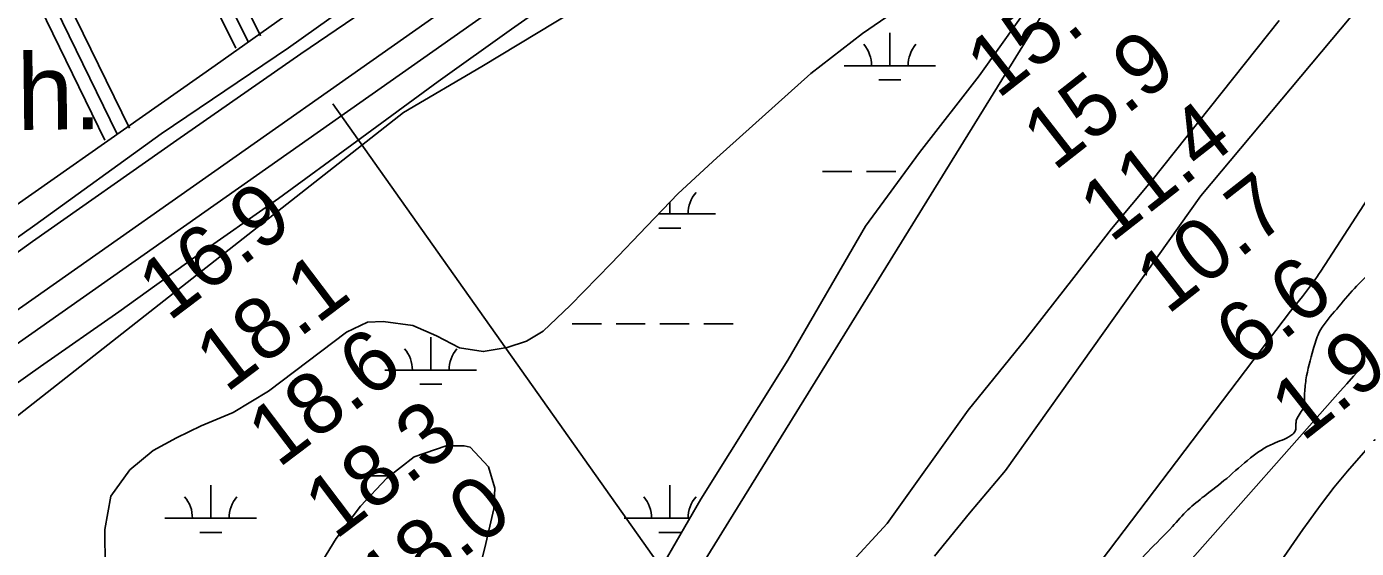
# Model space of a CAD drawing. Extents: x 3445503 to 3483459, y 540493 to 566012.
# Drawn here: x 3477383 to 3478837, y 555383 to 555953 of the extents above; entities that cross this region are included whole.
import ezdxf

# ---------------------------------------------------------------- set-up
doc = ezdxf.new("R2010")
doc.units = 0
for name, color, linetype in [('V-BLDG-IDEN', 7, 'Continuous'), ('V-LEVE-TOET', 7, 'Continuous'), ('V-RIVR-EDGE', 7, 'Continuous'), ('V-RIVR-RANG', 7, 'Continuous'), ('V-ROAD-CNTR', 7, 'Continuous'), ('V-SITE-VEGE', 7, 'Continuous'), ('V-SURV-LINE', 7, 'Continuous'), ('V-TOPO-DPTH', 7, 'Continuous'), ('V-TOPO-MINR', 7, 'Continuous'), ('V-TOPO-SHOR', 7, 'Continuous'), ('V-TOPO-WATR', 7, 'Continuous'), ('V-WETL-SWMP', 7, 'Continuous')]:
    doc.layers.add(name, color=color, linetype=linetype)

msp = doc.modelspace()

# ---------------------------------------------------------------- linework, layer by layer
at = {"layer": 'V-LEVE-TOET'}
for points in [[(3478817.7, 556720.4), (3478766.6, 556685.2), (3478697, 556636.3), (3478677.8, 556624.2), (3478669, 556619.1), (3478657.9, 556614.9), (3478613.2, 556588), (3478482.8, 556490.5), (3478366.3, 556400.8), (3478219.6, 556300.7), (3478066.1, 556194.7), (3477931, 556098.9), (3477809, 556009.2), (3477682.7, 555923.2), (3477547.1, 555828.6), (3477389.6, 555717.9), (3477243.2, 555612.6)], [(3477304.6, 555515.1), (3477398.2, 555581.2), (3477483.7, 555641.1), (3477566.9, 555701), (3477658.5, 555765.1), (3477744.1, 555827.7), (3477832.8, 555892.7), (3477913.2, 555950.2), (3477987.2, 556002.2), (3478069.5, 556057), (3478165.1, 556121.9), (3478275.1, 556203.7), (3478369, 556271.4), (3478459, 556335.1), (3478540.2, 556393.4), (3478622.1, 556449), (3478695.3, 556501.8), (3478745.7, 556542.5), (3478778.5, 556568), (3478818.3, 556598.7)]]:
    msp.add_lwpolyline(points, dxfattribs=at)
at = {"layer": 'V-RIVR-EDGE'}
msp.add_spline([(3479048.2, 555952.9), (3479035.5, 555929.1), (3479023.5, 555904.1), (3479010.7, 555876.2), (3479006.3, 555866.2), (3478998.4, 555856.1), (3478994.3, 555845.7), (3478986.8, 555833.8), (3478978.2, 555819.7), (3478958, 555784.7), (3478947.9, 555770.2), (3478932.2, 555753.1), (3478918.8, 555740.9), (3478904.2, 555732.3), (3478893.8, 555724.9), (3478877.7, 555710.1), (3478852, 555684.4), (3478832.2, 555664), (3478812.8, 555641.3), (3478795.9, 555618.3), (3478789.6, 555600), (3478781.7, 555566.9), (3478780.1, 555550.1), (3478779.4, 555539.3), (3478777.5, 555533.8), (3478773, 555526.7), (3478771.1, 555522.2), (3478770.7, 555518.1), (3478770.7, 555514), (3478769.2, 555509.6), (3478765.1, 555505.8), (3478745.7, 555497), (3478721.1, 555481.4), (3478695, 555459.1), (3478670.7, 555439.8), (3478652.4, 555424.6), (3478635.6, 555406.3), (3478608.7, 555378.9), (3478586.3, 555352.5), (3478560.9, 555316.4), (3478526.5, 555277), (3478492.2, 555236.5), (3478444, 555178.5), (3478413, 555143.6), (3478370, 555094.9), (3478309.5, 555012.7), (3478259.8, 554941.7), (3478232.9, 554903.8), (3478189.5, 554849.5), (3478171.2, 554829.8), (3478167.1, 554823.8), (3478160.7, 554810.4)], degree=3, dxfattribs=at)
at = {"layer": 'V-RIVR-RANG'}
msp.add_line((3477717.9, 555868.5), (3478527.1, 554726), dxfattribs=at)
at = {"layer": 'V-ROAD-CNTR'}
for points in [[(3481230.5, 558590.7), (3480998.7, 558416.5), (3480715.7, 558214.1), (3480539, 558083.5), (3480422.4, 557999.4), (3480184.7, 557817.9), (3479939.9, 557624.5), (3479622.4, 557372.9), (3479393.1, 557207.6), (3479283.6, 557122.7), (3479077.8, 556969.8), (3478769, 556747.9), (3478577.8, 556610.1), (3478295.8, 556404.8), (3478081.3, 556258.6), (3477830, 556081.2), (3477589.1, 555910.4), (3477291.9, 555702), (3477116.6, 555578.3), (3476984.4, 555486)], [(3477638.7, 555942.8), (3477514.5, 556193.1), (3477482.5, 556197.5), (3477467.4, 556206.8), (3477262.7, 556577), (3477227.6, 556595.6), (3477191.1, 556596.2), (3477188.1, 556595.2)], [(3477162.3, 556579.9), (3477155, 556573.1), (3477146.9, 556540.9), (3477201.4, 556389.7), (3477333.3, 556105.5), (3477468.5, 555828.7)], [(3477625.3, 555936.1), (3477504.6, 556179.3), (3477477.3, 556183.1), (3477456.2, 556196.1), (3477251.8, 556565.9), (3477223.7, 556580.6), (3477193.6, 556581.2), (3477180.9, 556576.7), (3477168.4, 556565.1), (3477162.6, 556541.7), (3477215.3, 556395.4), (3477346.9, 556111.9), (3477482, 555835.3)], [(3477611.9, 555929.4), (3477494.7, 556165.5), (3477472.2, 556168.7), (3477445, 556185.4), (3477240.8, 556554.7), (3477219.9, 556565.7), (3477196, 556566.1), (3477188.8, 556563.6), (3477181.9, 556557.2), (3477178.3, 556542.5), (3477229.2, 556401.1), (3477360.4, 556118.4), (3477495.5, 555841.9)]]:
    msp.add_lwpolyline(points, dxfattribs=at)
at = {"layer": 'V-SITE-VEGE'}
for points in [[(3477794.9, 555859), (3477880.6, 555909.3), (3478306.2, 556166.5)], [(3478752.4, 555959.5), (3478613.5, 555785.1), (3478569.2, 555731.9), (3478527.8, 555678.6), (3478474.6, 555610.6), (3478412.5, 555533.8), (3478323.9, 555409.6), (3478185, 555258.8), (3478114.1, 555193.7), (3478063.8, 555122.8), (3478037.2, 555081.4), (3478001.8, 555045.9), (3477930.8, 554989.7), (3477901.3, 554945.3), (3477871.7, 554901), (3477827.4, 554856.6), (3477765.3, 554803.4), (3477703.3, 554773.9), (3477644.2, 554735.4), (3477588, 554705.8), (3477484.6, 554640.8), (3477407.8, 554566.9), (3477322.1, 554504.8)], [(3477189.1, 555383), (3477794.9, 555859)]]:
    msp.add_lwpolyline(points, dxfattribs=at)
at = {"layer": 'V-SURV-LINE'}
for points in [[(3476905.8, 555314.9), (3478464.2, 556410.7)], [(3478481.5, 556386.1), (3476923.1, 555290.4)]]:
    msp.add_lwpolyline(points, dxfattribs=at)
at = {"layer": 'V-TOPO-DPTH'}
for points in [[(3479390.4, 556631.6), (3478666.9, 555767.8), (3478453.2, 555467.7), (3478413.9, 555421.2), (3478375.4, 555374.2)], [(3478840.8, 555578.7), (3478833.6, 555570.6), (3478826.4, 555562.5), (3478819.2, 555554.4), (3478654.7, 555368.7), (3478628.5, 555338.2), (3478295.6, 554898.8), (3478282, 554882.4), (3478268, 554866.3), (3478253.5, 554850.7), (3478238.7, 554835.4), (3478223.4, 554820.5), (3478208, 554805.9), (3478192.2, 554791.5), (3478176.2, 554777.4), (3478117.8, 554727), (3478072.3, 554687.9), (3478026.7, 554649), (3477980.9, 554610.3), (3477935.1, 554571.7), (3477563.1, 554260.6)], [(3477563.1, 554260.6), (3477935.1, 554571.7), (3477980.9, 554610.3), (3478026.7, 554649), (3478072.3, 554687.9), (3478117.8, 554727), (3478176.2, 554777.4), (3478192.2, 554791.5), (3478208, 554805.9), (3478223.4, 554820.5), (3478238.7, 554835.4), (3478253.5, 554850.7), (3478268, 554866.3), (3478282, 554882.4), (3478295.6, 554898.8), (3478628.5, 555338.2), (3478654.7, 555368.7), (3478819.2, 555554.4), (3478826.4, 555562.5), (3478833.6, 555570.6), (3478840.8, 555578.7)]]:
    msp.add_lwpolyline(points, dxfattribs=at)
at = {"layer": 'V-TOPO-MINR'}
for points in [[(3479390.4, 556631.6), (3478666.9, 555767.8), (3478453.2, 555467.7), (3478413.9, 555421.2), (3478375.4, 555374.2)], [(3478501.7, 555979.7), (3478033.5, 555222.1), (3478015.3, 555199.1), (3477997, 555176.2), (3477978.7, 555153.3), (3477952.9, 555121.1), (3477947.5, 555114.2), (3477942.3, 555107.2), (3477937.3, 555100.1), (3477932.4, 555092.9), (3477927.6, 555085.6), (3477922.9, 555078.2), (3477918.3, 555070.8), (3477913.8, 555063.3), (3477321.4, 554395.6)], [(3478908.7, 555856.5), (3478797.8, 555685.6), (3478795.4, 555681.9), (3478794.2, 555680.1), (3478791.7, 555676.4), (3478790.4, 555674.6), (3478787.8, 555671.1), (3478777.7, 555658), (3478774.5, 555653.9), (3478771.2, 555649.8), (3478768, 555645.8), (3478764.6, 555641.8), (3478243.4, 554954.2)], [(3478857.2, 555501.5), (3478827.2, 555466.9), (3478819.8, 555458.2), (3478812.5, 555449.3), (3478805.5, 555440.3), (3478798.5, 555431.2), (3478791.7, 555421.9), (3478785, 555412.6), (3478778.4, 555403.2), (3478771.8, 555393.8), (3478709.7, 555304)]]:
    msp.add_lwpolyline(points, dxfattribs=at)
at = {"layer": 'V-TOPO-SHOR'}
msp.add_lwpolyline([(3477017.2, 555474.2), (3477146.7, 555562.2), (3477257, 555640), (3477392.2, 555735.8), (3477530.2, 555835.6), (3477669.3, 555929.5), (3477790.4, 556015.9), (3477877.6, 556080.5), (3478005.2, 556170.1), (3478128.7, 556257.7), (3478249, 556339.8), (3478372.2, 556426.3)], dxfattribs=at)
at = {"layer": 'V-TOPO-WATR'}
msp.add_lwpolyline([(3478840.8, 555578.7), (3478833.6, 555570.6), (3478826.4, 555562.5), (3478819.2, 555554.4), (3478654.7, 555368.7), (3478628.5, 555338.2), (3478295.6, 554898.8), (3478282, 554882.4), (3478268, 554866.3), (3478253.5, 554850.7), (3478238.7, 554835.4), (3478223.4, 554820.5), (3478208, 554805.9), (3478192.2, 554791.5), (3478176.2, 554777.4), (3478117.8, 554727), (3478072.3, 554687.9), (3478026.7, 554649), (3477980.9, 554610.3), (3477935.1, 554571.7), (3477563.1, 554260.6)], dxfattribs=at)
at = {"layer": 'V-WETL-SWMP'}
for p, q in [((3478326.7, 555910), (3478326.7, 555946)), ((3478276.7, 555910), (3478376.7, 555910)), ((3478314.7, 555894.6), (3478338.7, 555894.6)), ((3478253.3, 555794.6), (3478285.3, 555794.6)), ((3478301.3, 555794.6), (3478333.3, 555794.6)), ((3478086.3, 555748.1), (3478086.3, 555761)), ((3478073.9, 555748.1), (3478136.3, 555748.1)), ((3478074.3, 555732.7), (3478098.3, 555732.7)), ((3477979.4, 555628.1), (3478011.4, 555628.1)), ((3478027.4, 555628.1), (3478059.4, 555628.1)), ((3478075.4, 555628.1), (3478107.4, 555628.1)), ((3478123.4, 555628.1), (3478155.4, 555628.1)), ((3477824.8, 555577.3), (3477824.8, 555613.3)), ((3477774.8, 555577.3), (3477874.8, 555577.3)), ((3477812.8, 555561.9), (3477836.8, 555561.9)), ((3477751.4, 555461.9), (3477780.2, 555461.9)), ((3477584.3, 555415.5), (3477584.3, 555451.5)), ((3478086.3, 555415.5), (3478086.3, 555451.5)), ((3477534.3, 555415.5), (3477634.3, 555415.5)), ((3478036.3, 555415.5), (3478108.2, 555415.5)), ((3477572.3, 555400), (3477596.3, 555400)), ((3478074.3, 555400), (3478098.3, 555400))]:
    msp.add_line(p, q, dxfattribs=at)
for points in [[(3478488.5, 555989.3), (3478424.4, 555899.1), (3478359.2, 555815.3), (3478300.3, 555734.9), (3478215.1, 555588.1), (3478120.3, 555436.3), (3478066.1, 555342.9)], [(3477468.9, 555362.2), (3477468.5, 555403.2), (3477475.2, 555439.5), (3477496, 555468.4), (3477521.5, 555489.5), (3477546.9, 555503.4), (3477573.8, 555516.5), (3477608.7, 555531.1), (3477647.5, 555554.4), (3477732.6, 555619), (3477755.6, 555629.8), (3477772.9, 555630.4), (3477805.2, 555626.1), (3477831.2, 555614.8), (3477856.3, 555601.9), (3477882.2, 555597.7), (3477908.3, 555602.2), (3477929.7, 555609.1), (3477947.9, 555619.9), (3477977.4, 555648), (3478022, 555694.1), (3478061.1, 555734.7), (3478095.4, 555770.6), (3478137.6, 555809.6), (3478240.3, 555901.6), (3478296.7, 555945.2), (3478342, 555976.3)], [(3477868.3, 555321), (3477884, 555383.2), (3477893.9, 555425.7), (3477894.9, 555448.5), (3477888, 555471.5), (3477867.8, 555493), (3477861.5, 555494.6), (3477841.7, 555494.8), (3477806.9, 555482.6), (3477776.7, 555459.2), (3477748, 555428.8), (3477721.6, 555393.5), (3477702.4, 555362.2)]]:
    msp.add_lwpolyline(points, dxfattribs=at)
for centre, start, end in [((3478271.5, 555910.5), 359.2282, 40.7718), ((3478382, 555910.5), 139.2282, 180.7718), ((3478141.5, 555748.6), 139.2282, 180.7718), ((3477769.6, 555577.8), 359.2282, 40.7718), ((3477880.1, 555577.8), 139.2282, 180.7718), ((3477529.1, 555415.9), 359.2282, 40.7718), ((3477639.6, 555415.9), 139.2282, 180.7718), ((3478031, 555415.9), 359.2282, 40.7718), ((3478141.5, 555415.9), 139.2282, 180.7718)]:
    msp.add_arc(centre, 35.2, start, end, dxfattribs=at)

# ---------------------------------------------------------------- texts
at = {"layer": 'V-BLDG-IDEN'}
msp.add_text('Sch.', height=83, rotation=0.6418, dxfattribs=at).set_placement((3477243.3, 555838.4))
at = {"layer": 'V-RIVR-RANG'}
for s, rotation, p in [('15.4', 38.0383, (3478444.8, 555872.8)), ('15.9', 38.0383, (3478506.4, 555794)), ('11.4', 38.0383, (3478568.4, 555715.6)), ('10.7', 38.0383, (3478630.2, 555637)), ('16.9', 37.0983, (3477538.5, 555629.7)), ('18.1', 37.0983, (3477601.2, 555551.7)), ('6.6', 38.0383, (3478716.8, 555577.7)), ('18.6', 37.0983, (3477658.3, 555469.5)), ('1.9', 38.3223, (3478778, 555498.1)), ('18.3', 37.0983, (3477720.3, 555391)), ('18.0', 37.0983, (3477778.5, 555309.6))]:
    msp.add_text(s, height=67, rotation=rotation, dxfattribs=at).set_placement(p)

doc.saveas('drawing.dxf')
